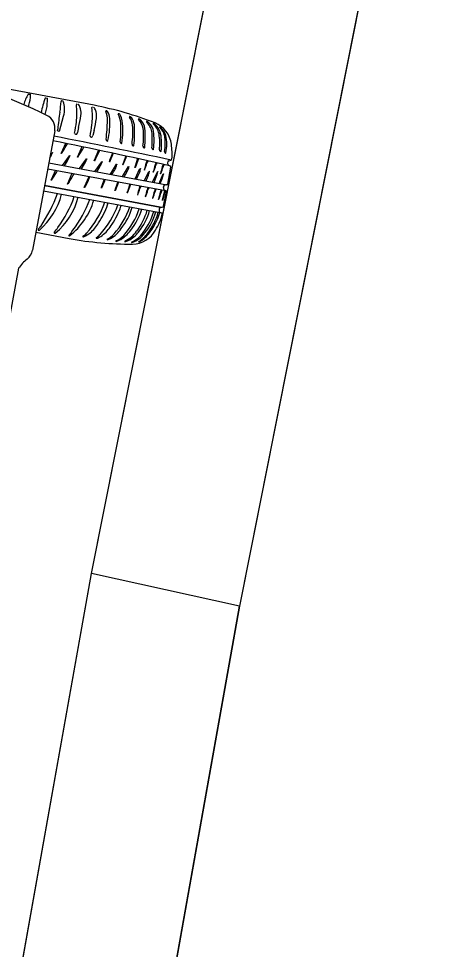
# Model space of a CAD drawing. Extents: x 14104283 to 14120882, y 8635219 to 8671666.
# Drawn here: x 14107476.77 to 14107486.88, y 8639288.28 to 8639309.8 of the extents above; entities that cross this region are included whole.
import ezdxf

# ---------------------------------------------------------------- set-up
doc = ezdxf.new("R2010")
doc.units = 0
for name, color, linetype in [('Cell', 7, 'Continuous'), ('Default', 7, 'Continuous'), ('TC_SubstrataExistingPavement', 7, 'Continuous'), ('Terrain', 7, 'Continuous')]:
    doc.layers.add(name, color=color, linetype=linetype)

msp = doc.modelspace()

# ---------------------------------------------------------------- linework, layer by layer
at = {"layer": 'Cell'}
for p, q in [((14107478.511, 8639307.794), (14107475.285, 8639308.395)), ((14107476.995, 8639308.055), (14107477.034, 8639308.049)), ((14107477.393, 8639307.967), (14107477.423, 8639307.961)), ((14107477.791, 8639307.89), (14107477.763, 8639307.895)), ((14107478.106, 8639307.758), (14107478.101, 8639307.809)), ((14107478.464, 8639307.691), (14107478.459, 8639307.742)), ((14107478.803, 8639307.667), (14107478.789, 8639307.67)), ((14107477.709, 8639307.199), (14107477.807, 8639307.546)), ((14107479.09, 8639307.597), (14107479.076, 8639307.6)), ((14107479.35, 8639307.531), (14107479.337, 8639307.535)), ((14107479.563, 8639307.476), (14107479.549, 8639307.479)), ((14107479.736, 8639307.424), (14107479.736, 8639307.424)), ((14107478.154, 8639307.28), (14107478.125, 8639307.162)), ((14107478.512, 8639307.213), (14107478.483, 8639307.096)), ((14107477.602, 8639307.201), (14107477.088, 8639304.444)), ((14107477.673, 8639307.201), (14107477.694, 8639307.198)), ((14107477.694, 8639307.198), (14107477.704, 8639307.196)), ((14107478.061, 8639307.147), (14107478.061, 8639307.147)), ((14107478.109, 8639307.13), (14107478.109, 8639307.13)), ((14107478.419, 8639307.08), (14107478.419, 8639307.08)), ((14107478.467, 8639307.064), (14107478.467, 8639307.064)), ((14107477.85, 8639306.914), (14107477.746, 8639306.689)), ((14107478.229, 8639306.837), (14107478.126, 8639306.601)), ((14107477.5, 8639306.652), (14107477.537, 8639306.705)), ((14107477.781, 8639306.406), (14107477.941, 8639306.63)), ((14107478.616, 8639306.757), (14107478.513, 8639306.521)), ((14107478.933, 8639306.691), (14107478.87, 8639306.517)), ((14107478.876, 8639306.49), (14107478.945, 8639306.655)), ((14107479.242, 8639306.624), (14107479.179, 8639306.45)), ((14107479.185, 8639306.424), (14107479.254, 8639306.589)), ((14107479.517, 8639306.564), (14107479.459, 8639306.386)), ((14107477.465, 8639306.465), (14107480.19, 8639305.957)), ((14107478.174, 8639306.333), (14107478.333, 8639306.556)), ((14107478.529, 8639306.267), (14107478.689, 8639306.49)), ((14107478.887, 8639306.2), (14107479.026, 8639306.43)), ((14107479.167, 8639306.148), (14107479.306, 8639306.378)), ((14107479.465, 8639306.36), (14107479.529, 8639306.529)), ((14107479.74, 8639306.515), (14107479.74, 8639306.515)), ((14107479.947, 8639306.468), (14107479.947, 8639306.468)), ((14107480.106, 8639306.433), (14107480.106, 8639306.433)), ((14107480.211, 8639305.969), (14107480.284, 8639306.362)), ((14107480.238, 8639306.511), (14107480.289, 8639306.529)), ((14107477.44, 8639306.329), (14107480.164, 8639305.822)), ((14107477.621, 8639306.295), (14107477.517, 8639306.07)), ((14107478, 8639306.219), (14107477.897, 8639305.982)), ((14107478.387, 8639306.138), (14107478.284, 8639305.902)), ((14107479.459, 8639306.093), (14107479.57, 8639306.333)), ((14107479.677, 8639306.053), (14107479.776, 8639306.268)), ((14107479.861, 8639306.018), (14107479.972, 8639306.258)), ((14107480.011, 8639305.99), (14107480.105, 8639306.209)), ((14107478.744, 8639306.086), (14107478.681, 8639305.912)), ((14107478.687, 8639305.886), (14107478.756, 8639306.051)), ((14107479.061, 8639306.028), (14107478.997, 8639305.854)), ((14107479.337, 8639305.977), (14107479.279, 8639305.798)), ((14107479.896, 8639306.012), (14107479.896, 8639306.012)), ((14107480.144, 8639305.95), (14107480.144, 8639305.95)), ((14107477.344, 8639305.816), (14107480.076, 8639305.307)), ((14107479.762, 8639305.897), (14107479.762, 8639305.897)), ((14107479.924, 8639305.867), (14107479.924, 8639305.867)), ((14107480.058, 8639305.842), (14107480.058, 8639305.842)), ((14107480.14, 8639305.826), (14107480.087, 8639305.601)), ((14107480.116, 8639305.462), (14107480.18, 8639305.803)), ((14107480.124, 8639305.845), (14107480.124, 8639305.845)), ((14107479.392, 8639305.434), (14107479.392, 8639305.434)), ((14107479.613, 8639305.393), (14107479.613, 8639305.393)), ((14107479.792, 8639305.36), (14107479.792, 8639305.36)), ((14107479.936, 8639305.333), (14107479.936, 8639305.333)), ((14107480.027, 8639305.316), (14107480.027, 8639305.316)), ((14107480.039, 8639305.439), (14107480.039, 8639305.439)), ((14107480.076, 8639305.307), (14107480.076, 8639305.307)), ((14107477.166, 8639304.859), (14107477.937, 8639304.715)), ((14107477.23, 8639304.907), (14107477.23, 8639304.907)), ((14107477.247, 8639304.911), (14107477.247, 8639304.911)), ((14107477.598, 8639304.84), (14107477.598, 8639304.84)), ((14107477.614, 8639304.843), (14107477.614, 8639304.843)), ((14107477.927, 8639304.779), (14107477.927, 8639304.779)), ((14107477.931, 8639304.796), (14107477.931, 8639304.796)), ((14107477.944, 8639304.781), (14107477.944, 8639304.781)), ((14107478.89, 8639304.714), (14107478.89, 8639304.714)), ((14107479.093, 8639304.675), (14107479.093, 8639304.675)), ((14107479.297, 8639304.668), (14107479.297, 8639304.668)), ((14107476.767, 8639304.026), (14107475.312, 8639296.216))]:
    msp.add_line(p, q, dxfattribs=at)
for points in [[(14107479.882, 8639307.379), (14107479.882, 8639307.379), (14107479.882, 8639307.379)], [(14107480.035, 8639307.294), (14107480.035, 8639307.294), (14107480.035, 8639307.294)], [(14107477.367, 8639305.94), (14107480.039, 8639305.439), (14107477.367, 8639305.937)], [(14107479.003, 8639305.827), (14107479.086, 8639306.023), (14107479.086, 8639306.023)], [(14107479.285, 8639305.772), (14107479.359, 8639305.972), (14107479.359, 8639305.972)], [(14107480.113, 8639305.891), (14107480.115, 8639305.901), (14107480.117, 8639305.911)], [(14107479.384, 8639304.624), (14107479.384, 8639304.624), (14107479.384, 8639304.624)], [(14107479.546, 8639304.635), (14107479.546, 8639304.635), (14107479.546, 8639304.635)]]:
    msp.add_lwpolyline(points, dxfattribs=at)
for centre, radius, start, end in [((14107471.301, 8639295.028), 13.948, 63.9742, 75.508), ((14107477.946, 8639307.51), 1.104, 150.582, 164.2303), ((14107476.991, 8639308.048), 0.00792, 61.4074, 150.582), ((14107476.176, 8639308.045), 0.865, 343.3022, 359.6098), ((14107477.032, 8639308.04), 0.00943, 359.6098, 80.7633), ((14107479.261, 8639307.257), 2.007, 159.4875, 169.4223), ((14107477.392, 8639307.957), 0.0104, 83.7126, 164.7522), ((14107476.568, 8639307.902), 0.865, 347.052, 3.3595), ((14107477.422, 8639307.952), 0.00943, 3.3595, 84.5131), ((14107475.951, 8639307.938), 1.796, 350.3498, 358.1371), ((14107477.762, 8639307.88), 0.0154, 87.4824, 181.3573), ((14107477.788, 8639307.876), 0.0133, 27.3492, 78.8926), ((14107477.15, 8639307.689), 0.678, 3.6524, 16.6262), ((14107472.928, 8639309.02), 4.256, 342.7958, 343.3022), ((14107473.263, 8639308.662), 4.256, 345.2945, 347.052), ((14107483.669, 8639306.625), 6.032, 170.3498, 174.0599), ((14107477.274, 8639307.697), 0.553, 344.1774, 3.6524), ((14107478.117, 8639307.806), 0.0161, 99.0891, 170.8859), ((14107476.771, 8639307.614), 1.343, 358.8739, 6.128), ((14107478.125, 8639307.78), 0.0388, 32.7872, 71.423), ((14107477.903, 8639307.637), 0.304, 14.2889, 32.7872), ((14107477.796, 8639307.61), 0.414, 352.4028, 14.2889), ((14107478.475, 8639307.74), 0.0161, 99.0891, 170.8859), ((14107477.129, 8639307.548), 1.343, 358.8739, 6.128), ((14107478.483, 8639307.714), 0.0388, 32.7872, 71.423), ((14107477.028, 8639300.014), 7.92, 68.5846, 79.2058), ((14107478.261, 8639307.57), 0.304, 14.2889, 32.7872), ((14107478.154, 8639307.543), 0.414, 352.4028, 14.2889), ((14107478.788, 8639307.66), 0.00986, 76.6455, 203.4671), ((14107478.316, 8639307.456), 0.504, 358.6113, 23.4671), ((14107478.795, 8639307.636), 0.0323, 29.5193, 75.9421), ((14107478.488, 8639307.462), 0.384, 4.2633, 29.5193), ((14107477.274, 8639307.262), 0.333, 349.4466, 63.9742), ((14107476.287, 8639307.624), 1.827, 353.2961, 358.8739), ((14107475.677, 8639307.893), 2.551, 346.1118, 352.4028), ((14107476.645, 8639307.557), 1.827, 353.2961, 358.8739), ((14107476.035, 8639307.826), 2.551, 346.1118, 352.4028), ((14107474.175, 8639307.556), 4.646, 353.2224, 358.6113), ((14107477.221, 8639307.368), 1.655, 346.3434, 4.2633), ((14107479.075, 8639307.591), 0.00986, 76.6455, 203.4671), ((14107478.659, 8639307.356), 0.468, 3.7788, 29.5764), ((14107479.061, 8639307.543), 0.0612, 32.0637, 62.1782), ((14107478.555, 8639307.298), 0.623, 12.8149, 26.4243), ((14107476.913, 8639307.213), 2.261, 352.4553, 5.6706), ((14107479.335, 8639307.525), 0.00986, 76.6455, 203.4671), ((14107478.976, 8639307.274), 0.428, 8.2455, 35.2222), ((14107479.321, 8639307.477), 0.0612, 32.0637, 62.1782), ((14107479.086, 8639307.297), 0.358, 7.3281, 36.545), ((14107479.548, 8639307.469), 0.00986, 76.6455, 203.4671), ((14107479.266, 8639307.195), 0.384, 9.4152, 44.8207), ((14107479.504, 8639307.379), 0.113, 41.1778, 58.7085), ((14107479.347, 8639307.211), 0.342, 8.3721, 45.097), ((14107479.734, 8639307.415), 0.00986, 76.6455, 203.4671), ((14107479.691, 8639307.321), 0.112, 33.8017, 65.9901), ((14107479.742, 8639307.034), 2.084, 174.0599, 175.1851), ((14107477.673, 8639307.208), 0.00755, 175.1851, 268.8891), ((14107474.27, 8639307.861), 3.858, 349.33, 353.2961), ((14107474.628, 8639307.794), 3.858, 349.33, 353.2961), ((14107477.08, 8639307.223), 2.052, 352.2875, 4.5781), ((14107477.354, 8639307.172), 2.052, 352.2875, 4.5781), ((14107477.187, 8639307.162), 2.261, 352.4553, 4.578), ((14107477.583, 8639307.075), 2.07, 353.7213, 5.0493), ((14107477.416, 8639307.065), 2.278, 353.7749, 4.9346), ((14107479.403, 8639307.093), 0.453, 11.9602, 44.5522), ((14107479.539, 8639307.131), 0.353, 9.7548, 45.939), ((14107479.882, 8639307.371), 0.00766, 86.2792, 227.6258), ((14107479.59, 8639307.043), 0.432, 12.7802, 48.4081), ((14107479.684, 8639307.063), 0.373, 12.2416, 57.9019), ((14107479.7, 8639306.828), 0.6, 6.1882, 68.5846), ((14107480.034, 8639307.289), 0.00498, 71.0552, 215.7302), ((14107479.763, 8639307.001), 0.39, 14.2694, 46.9014), ((14107479.811, 8639306.998), 0.371, 15.9922, 52.8166), ((14107443.113, 8639130.874), 179.546, 78.04986, 78.93233), ((14107477.705, 8639307.201), 0.00438, 260.2602, 339.4543), ((14107478.093, 8639307.162), 0.0353, 206.023, 296.3431), ((14107478.009, 8639307.2), 0.122, 325.1023, 341.9695), ((14107478.451, 8639307.095), 0.0353, 206.023, 296.3431), ((14107478.367, 8639307.133), 0.122, 325.1023, 341.9695), ((14107478.826, 8639307.003), 0.0372, 173.2224, 242.5015), ((14107478.1, 8639306.991), 1.756, 354.0994, 6.3989), ((14107477.939, 8639306.98), 1.958, 354.1253, 6.1621), ((14107478.763, 8639306.925), 1.266, 352.9082, 9.7016), ((14107478.786, 8639306.904), 1.285, 352.5445, 10.6707), ((14107479.057, 8639306.92), 1.099, 349.9049, 9.3173), ((14107479.19, 8639306.893), 1, 348.7161, 11.9661), ((14107454.673, 8639193.078), 116.172, 77.27815, 78.63826), ((14107469.915, 8639311.6), 9.259, 328.2482, 329.5325), ((14107470.294, 8639311.52), 9.259, 328.2482, 329.552), ((14107478.816, 8639306.984), 0.0155, 242.5015, 331.3924), ((14107479.15, 8639306.943), 0.0372, 173.2224, 242.5015), ((14107479.14, 8639306.924), 0.0155, 242.5015, 331.3924), ((14107479.425, 8639306.892), 0.0372, 173.2224, 242.5015), ((14107479.415, 8639306.873), 0.0155, 242.5015, 331.3924), ((14107479.678, 8639306.845), 0.0372, 173.2224, 242.5015), ((14107479.668, 8639306.825), 0.0155, 242.5015, 331.3924), ((14107479.884, 8639306.806), 0.0372, 173.2224, 242.5015), ((14107479.874, 8639306.787), 0.0155, 242.5015, 331.3924), ((14107478.675, 8639306.667), 1.638, 356.0672, 7.9274), ((14107469.464, 8639311.201), 9.259, 330.0401, 330.4081), ((14107477.012, 8639306.915), 0.579, 330.4081, 338.0414), ((14107477.543, 8639306.701), 0.00664, 338.0414, 144.5442), ((14107477.752, 8639306.686), 0.00664, 154.112, 320.6148), ((14107477.532, 8639306.876), 0.297, 319.2204, 329.8853), ((14107477.415, 8639306.84), 0.579, 330.4081, 338.0414), ((14107477.946, 8639306.626), 0.00664, 338.0414, 144.5442), ((14107478.132, 8639306.598), 0.00664, 154.112, 320.6148), ((14107477.834, 8639306.798), 0.365, 326.1159, 335.7322), ((14107478.338, 8639306.553), 0.00664, 338.0414, 144.5442), ((14107478.221, 8639306.717), 0.365, 326.1159, 335.7322), ((14107475.334, 8639308.246), 3.631, 332.4598, 335.6956), ((14107478.754, 8639306.737), 0.208, 336.9156, 345.8357), ((14107479.063, 8639306.67), 0.208, 336.9156, 345.8357), ((14107479.338, 8639306.61), 0.208, 336.9156, 345.8357), ((14107480.057, 8639306.764), 0.0372, 173.2224, 242.5015), ((14107480.047, 8639306.745), 0.0155, 242.5015, 331.3924), ((14107480.176, 8639306.723), 0.0372, 173.2224, 237.7447), ((14107480.16, 8639306.7), 0.0101, 242.5363, 345.5847), ((14107469.867, 8639311.126), 9.259, 329.2876, 330.4081), ((14107470.26, 8639311.053), 9.259, 329.2876, 330.4081), ((14107477.808, 8639306.767), 0.579, 330.4081, 338.0414), ((14107478.519, 8639306.518), 0.00664, 154.112, 320.6148), ((14107470.615, 8639310.987), 9.259, 329.2876, 330.4081), ((14107478.163, 8639306.7), 0.579, 330.4081, 338.0414), ((14107478.694, 8639306.486), 0.00664, 338.0414, 144.5442), ((14107479.429, 8639306.362), 0.581, 164.5559, 166.8336), ((14107478.87, 8639306.493), 0.00625, 164.7683, 336.5627), ((14107478.676, 8639306.504), 0.37, 330.1979, 347.401), ((14107479.031, 8639306.426), 0.00664, 338.0414, 144.5442), ((14107479.738, 8639306.295), 0.581, 164.5559, 166.8336), ((14107479.179, 8639306.426), 0.00625, 164.7683, 336.5627), ((14107478.956, 8639306.452), 0.37, 330.1979, 347.401), ((14107479.311, 8639306.374), 0.00664, 338.0414, 144.5442), ((14107480.018, 8639306.231), 0.581, 164.5559, 166.8336), ((14107479.459, 8639306.362), 0.00625, 164.7683, 336.5627), ((14107482.341, 8639305.684), 2.74, 163.5035, 166.9719), ((14107467.654, 8639310.359), 12.694, 341.3462, 342.0884), ((14107479.826, 8639306.439), 0.115, 138.459, 168.4757), ((14107479.902, 8639306.385), 0.183, 137.6043, 157.5925), ((14107482.548, 8639305.637), 2.74, 163.5035, 166.9719), ((14107467.86, 8639310.313), 12.694, 341.3462, 342.0884), ((14107480.033, 8639306.392), 0.115, 138.459, 168.4757), ((14107480.108, 8639306.339), 0.183, 137.6043, 157.5925), ((14107482.714, 8639305.599), 2.74, 163.5035, 166.9719), ((14107468.027, 8639310.275), 12.694, 341.3462, 342.0884), ((14107483.842, 8639305.098), 3.968, 160.3466, 161.1881), ((14107480.885, 8639306.088), 0.83, 155.8457, 160.0376), ((14107480.253, 8639306.467), 0.0459, 109.4444, 181.0991), ((14107480.326, 8639306.469), 0.119, 181.0991, 198.2449), ((14107480.253, 8639306.445), 0.0426, 198.2449, 234.7311), ((14107480.27, 8639306.469), 0.0719, 234.7311, 259.0935), ((14107480.251, 8639306.366), 0.0328, 354.1962, 81.0262), ((14107480.279, 8639306.557), 0.0296, 289.4444, 355.4324), ((14107469.687, 8639310.981), 9.259, 328.2482, 329.5325), ((14107470.065, 8639310.901), 9.259, 328.2482, 329.552), ((14107475.105, 8639307.628), 3.631, 332.4598, 335.6956), ((14107470.963, 8639310.922), 9.259, 329.2876, 330.1989), ((14107471.243, 8639310.87), 9.259, 329.2876, 330.1989), ((14107471.062, 8639309.912), 9.259, 335.5979, 336.5092), ((14107479.215, 8639306.369), 0.37, 336.5082, 353.7113), ((14107479.576, 8639306.33), 0.00664, 344.3517, 150.8545), ((14107479.676, 8639306.3), 0.00474, 170.2682, 344.5812), ((14107471.268, 8639309.847), 9.259, 335.7667, 336.5092), ((14107479.421, 8639306.303), 0.37, 336.5082, 353.7113), ((14107479.782, 8639306.265), 0.00664, 344.3517, 150.8545), ((14107479.883, 8639306.254), 0.00474, 170.2682, 344.5812), ((14107477.799, 8639306.915), 2.283, 336.7088, 343.1652), ((14107479.978, 8639306.255), 0.00664, 344.3517, 150.8545), ((14107478.24, 8639306.734), 1.948, 337.4039, 344.2375), ((14107480.049, 8639306.216), 0.00474, 170.2682, 344.5812), ((14107480.11, 8639306.205), 0.00566, 354.4819, 142.6037), ((14107477.523, 8639306.068), 0.00664, 154.112, 320.6148), ((14107477.303, 8639306.257), 0.297, 319.2204, 329.8853), ((14107477.903, 8639305.979), 0.00664, 154.112, 320.6148), ((14107477.606, 8639306.179), 0.365, 326.1159, 335.7322), ((14107477.992, 8639306.099), 0.365, 326.1159, 335.7322), ((14107479.24, 8639305.758), 0.581, 164.5559, 166.8336), ((14107478.565, 8639306.132), 0.208, 336.9156, 345.8357), ((14107479.913, 8639305.772), 0.376, 154.8456, 163.257), ((14107479.74, 8639305.804), 0.183, 138.3302, 157.5925), ((14107480.171, 8639305.902), 0.0553, 119.712, 170.3031), ((14107480.178, 8639305.882), 0.0765, 81.1564, 116.7137), ((14107480.193, 8639305.976), 0.0192, 261.1564, 338.7481), ((14107476.109, 8639306.19), 1.712, 311.6631, 344.6991), ((14107474.094, 8639307.112), 3.821, 326.3854, 339.214), ((14107474.93, 8639306.569), 2.529, 342.6094, 342.6745), ((14107478.29, 8639305.899), 0.00664, 154.112, 320.6148), ((14107478.681, 8639305.888), 0.00625, 164.7683, 336.5627), ((14107478.998, 8639305.83), 0.00625, 164.7683, 336.5627), ((14107479.557, 8639305.699), 0.581, 164.5559, 166.8336), ((14107479.838, 8639305.644), 0.581, 164.5559, 166.8336), ((14107479.279, 8639305.774), 0.00625, 164.7683, 336.5627), ((14107482.18, 8639305.103), 2.74, 163.5035, 166.9719), ((14107479.515, 8639305.719), 0.00474, 170.2682, 344.5812), ((14107467.492, 8639309.778), 12.694, 341.3462, 342.0884), ((14107482.364, 8639305.065), 2.74, 163.5035, 166.9719), ((14107467.677, 8639309.741), 12.694, 341.3462, 342.0884), ((14107479.949, 8639305.779), 0.222, 147.7933, 163.063), ((14107479.91, 8639305.788), 0.162, 139.9167, 162.4679), ((14107482.532, 8639305.034), 2.74, 163.5035, 166.9719), ((14107467.844, 8639309.709), 12.694, 341.3462, 342.0884), ((14107483.66, 8639304.532), 3.968, 160.3466, 161.1881), ((14107480.419, 8639305.664), 0.516, 157.2757, 164.0698), ((14107482.668, 8639305.008), 2.74, 163.5035, 166.9719), ((14107467.981, 8639309.684), 12.694, 341.3462, 342.0884), ((14107480.955, 8639305.531), 0.949, 160.9, 164.4029), ((14107481.646, 8639305.33), 1.649, 162.0643, 164.1758), ((14107403.487, 8639326.049), 79.293, 345.05436, 345.22218), ((14107480.167, 8639305.88), 0.0553, 168.5902, 219.1813), ((14107480.181, 8639305.896), 0.0765, 222.1796, 257.7369), ((14107480.161, 8639305.803), 0.0192, 0.1452, 77.7369), ((14107476.631, 8639306.053), 1.56, 309.0991, 345.6826), ((14107475.303, 8639306.673), 2.922, 324.3182, 340.2061), ((14107476.968, 8639306.049), 1.6, 307.574, 343.6937), ((14107475.65, 8639306.679), 2.961, 323.1823, 338.9652), ((14107476.856, 8639306.195), 2.007, 317.5334, 341.3415), ((14107477.178, 8639306.058), 1.738, 325.6907, 341.0027), ((14107477.179, 8639306.155), 1.994, 317.4233, 340.6945), ((14107476.265, 8639306.288), 2.677, 342.7131, 343.7359), ((14107476.576, 8639306.254), 2.677, 342.7131, 343.219), ((14107479.699, 8639305.682), 0.00474, 170.2682, 344.5812), ((14107479.867, 8639305.65), 0.00474, 170.2682, 344.5812), ((14107480.003, 8639305.625), 0.00474, 170.2682, 344.5812), ((14107480.092, 8639305.6), 0.00559, 165.253, 348.0771), ((14107477.489, 8639306.025), 1.738, 325.6907, 341.0027), ((14107477.643, 8639306.012), 1.783, 318.2442, 341.4767), ((14107478.064, 8639305.824), 1.384, 320.7277, 343.6514), ((14107477.865, 8639305.97), 1.783, 318.2442, 341.4767), ((14107478.285, 8639305.783), 1.384, 320.7277, 343.6514), ((14107478.2, 8639305.842), 1.611, 323.5061, 342.9443), ((14107478.574, 8639305.679), 1.259, 320.1485, 345.3116), ((14107478.388, 8639305.807), 1.576, 322.8894, 342.8004), ((14107478.718, 8639305.652), 1.259, 320.1485, 345.3116), ((14107478.69, 8639305.679), 1.351, 321.6107, 344.7055), ((14107478.731, 8639305.68), 1.346, 320.1587, 344.2989), ((14107479.098, 8639305.476), 1.004, 325.7861, 349.2407), ((14107480.105, 8639305.371), 0.0949, 133.9576, 203.1856), ((14107480.101, 8639305.438), 0.134, 231.8127, 259.4288), ((14107480.092, 8639306.408), 0.97, 266.8973, 269.5408), ((14107480.067, 8639305.292), 0.0171, 349.3571, 58.8254), ((14107480.085, 8639305.47), 0.0328, 269.1666, 344.6971), ((14107477.881, 8639305.495), 0.843, 309.6717, 330.3793), ((14107477.227, 8639304.92), 0.00986, 132.9197, 234.8259), ((14107477.012, 8639305.151), 0.305, 312.9197, 329.7144), ((14107477.24, 8639304.938), 0.032, 234.8259, 252.6827), ((14107477.234, 8639304.932), 0.0246, 262.1904, 303.1704), ((14107477.594, 8639304.853), 0.00986, 132.8826, 240.3818), ((14107477.228, 8639305.247), 0.527, 312.8826, 328.233), ((14107477.617, 8639304.894), 0.0571, 240.3818, 250.3079), ((14107477.604, 8639304.855), 0.0163, 247.0561, 308.4748), ((14107476.968, 8639305.68), 1.307, 317.4701, 323.6455), ((14107478.135, 8639305), 0.257, 296.9626, 321.3387), ((14107478.046, 8639305.296), 0.585, 293.3761, 309.6717), ((14107478.192, 8639305.462), 0.843, 309.6717, 330.3793), ((14107478.544, 8639305.322), 0.7, 299.5952, 327.6593), ((14107478.744, 8639305.337), 0.749, 297.7812, 324.9057), ((14107478.975, 8639305.23), 0.624, 293.2097, 326.3349), ((14107479.036, 8639305.225), 0.616, 295.124, 325.0503), ((14107479.113, 8639305.223), 0.647, 294.3726, 325.3884), ((14107479.201, 8639305.187), 0.592, 288.0188, 324.8006), ((14107479.395, 8639305.187), 0.6, 270.3087, 332.705), ((14107479.128, 8639305.294), 0.77, 302.5073, 323.7985), ((14107477.943, 8639304.784), 0.0163, 133.8149, 199.3975), ((14107477.934, 8639304.794), 0.0163, 247.0561, 308.4748), ((14107479.355, 8639312.507), 7.92, 259.6875, 270.3087), ((14107478.255, 8639304.764), 0.00765, 116.9626, 258.9116), ((14107478.262, 8639304.797), 0.0405, 258.9116, 293.3761), ((14107478.566, 8639304.731), 0.00765, 116.9626, 258.9116), ((14107478.446, 8639304.967), 0.257, 296.9626, 321.3387), ((14107478.573, 8639304.763), 0.0405, 258.9116, 293.3761), ((14107478.357, 8639305.263), 0.585, 293.3761, 309.6717), ((14107478.817, 8639304.696), 0.00765, 116.9626, 258.9116), ((14107478.627, 8639305.115), 0.452, 294.3222, 319.9962), ((14107478.763, 8639304.961), 0.278, 280.9782, 297.2206), ((14107479.02, 8639304.657), 0.00765, 116.9626, 258.9116), ((14107478.826, 8639305.141), 0.514, 291.754, 315.8284), ((14107478.966, 8639304.922), 0.278, 280.9782, 297.2206), ((14107479.225, 8639304.65), 0.00765, 116.9626, 258.9116), ((14107479.17, 8639304.915), 0.278, 280.9782, 297.2206), ((14107479.382, 8639304.629), 0.00572, 121.282, 287.4652), ((14107479.544, 8639304.64), 0.00572, 121.282, 287.4652), ((14107479.266, 8639305.19), 0.622, 296.7481, 323.2419), ((14107476.761, 8639304.505), 0.333, 307.2091, 349.4466), ((14107477.455, 8639303.591), 0.814, 127.2091, 147.6771)]:
    msp.add_arc(centre, radius, start, end, dxfattribs=at)
at = {"layer": 'Default'}
for points in [[(14107474.043, 8639272.239), (14107478.449, 8639296.971), (14107482.916, 8639319.434), (14107486.334, 8639318.683), (14107481.867, 8639296.22), (14107477.461, 8639271.488)], [(14107478.449, 8639296.971), (14107482.916, 8639319.434), (14107486.334, 8639318.683), (14107481.867, 8639296.22)]]:
    msp.add_lwpolyline(points, close=True, dxfattribs=at)
at = {"layer": 'TC_SubstrataExistingPavement'}
for points in [[(14107513.163, 8639450.458), (14107500.594, 8639390.396), (14107481.867, 8639296.22), (14107478.449, 8639296.971)], [(14107471.428, 8639257.56), (14107474.846, 8639256.809), (14107481.867, 8639296.22), (14107478.449, 8639296.971)]]:
    msp.add_lwpolyline(points, dxfattribs=at)
at = {"layer": 'Terrain'}
msp.add_lwpolyline([(14107471.428, 8639257.56), (14107478.449, 8639296.971), (14107497.175, 8639391.147), (14107509.744, 8639451.209)], dxfattribs=at)

doc.saveas('drawing.dxf')
